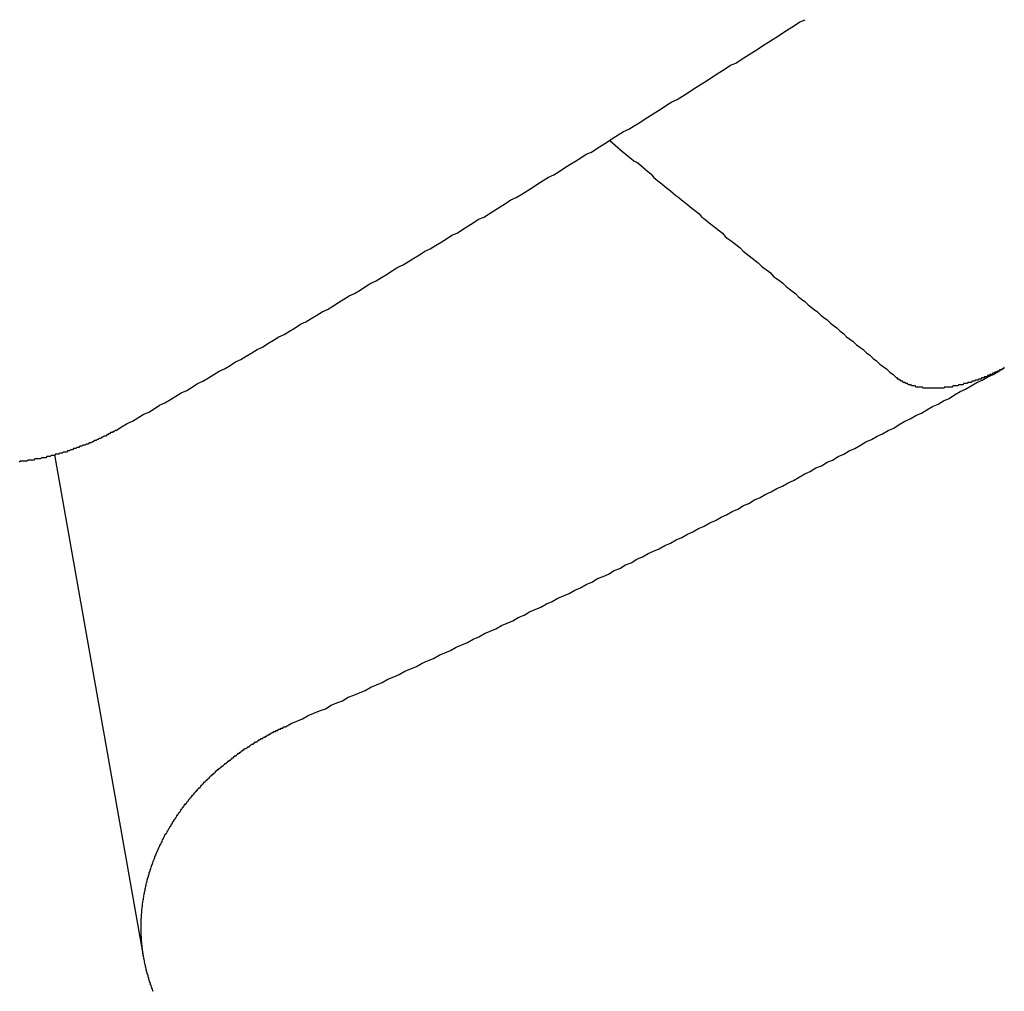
# Model space of a CAD drawing. Extents: x 1107 to 4046, y 937 to 3355.
# Tile 357 of 656: x 2156.829 to 2157.692, y 2651.668 to 2652.52. Entities that reach past the tile are written whole.
import ezdxf

# ---------------------------------------------------------------- set-up
doc = ezdxf.new("R2010")
doc.units = 0
doc.layers.add('KF_VIDA_L___C_REAR', color=7, linetype='CONTINUOUS')

# ---------------------------------------------------------------- blocks, each defined once
blk = doc.blocks.new('KF_VIDA_L___C_REAR')
at = {"layer": 'KF_VIDA_L___C_REAR'}
blk.add_line((-30.041526, 962.484494), (-30.119578, 962.92541), dxfattribs=at)
for points in [[(-30.0658, 962.947, 0), (-30.061, 962.95, 0), (-30.0562, 962.953, 0), (-30.0515, 962.955, 0), (-30.0467, 962.958, 0), (-30.0419, 962.961, 0), (-30.0372, 962.963, 0), (-30.0324, 962.966, 0), (-30.0277, 962.969, 0), (-30.0229, 962.971, 0), (-30.0181, 962.974, 0), (-30.0134, 962.977, 0), (-30.0086, 962.98, 0), (-30.0039, 962.982, 0), (-29.9991, 962.985, 0), (-29.9944, 962.988, 0), (-29.9896, 962.99, 0), (-29.9848, 962.993, 0), (-29.9801, 962.996, 0), (-29.9753, 962.999, 0), (-29.9706, 963.001, 0), (-29.9658, 963.004, 0), (-29.9611, 963.007, 0), (-29.9563, 963.009, 0), (-29.9516, 963.012, 0), (-29.9468, 963.015, 0), (-29.9421, 963.018, 0), (-29.9373, 963.02, 0), (-29.9326, 963.023, 0), (-29.9278, 963.026, 0), (-29.9231, 963.029, 0), (-29.9183, 963.031, 0), (-29.9136, 963.034, 0), (-29.9088, 963.037, 0), (-29.9041, 963.04, 0), (-29.8993, 963.042, 0), (-29.8946, 963.045, 0), (-29.8898, 963.048, 0), (-29.8851, 963.051, 0), (-29.8804, 963.053, 0), (-29.8756, 963.056, 0), (-29.8709, 963.059, 0), (-29.8661, 963.062, 0), (-29.8614, 963.065, 0), (-29.8567, 963.067, 0), (-29.8519, 963.07, 0), (-29.8472, 963.073, 0), (-29.8424, 963.076, 0), (-29.8377, 963.078, 0), (-29.833, 963.081, 0), (-29.8282, 963.084, 0), (-29.8235, 963.087, 0), (-29.8188, 963.09, 0), (-29.814, 963.092, 0), (-29.8093, 963.095, 0), (-29.8046, 963.098, 0), (-29.7999, 963.101, 0), (-29.7951, 963.104, 0), (-29.7904, 963.106, 0), (-29.7857, 963.109, 0), (-29.7809, 963.112, 0), (-29.7762, 963.115, 0), (-29.7715, 963.118, 0), (-29.7668, 963.12, 0), (-29.762, 963.123, 0), (-29.7573, 963.126, 0), (-29.7526, 963.129, 0), (-29.7479, 963.132, 0), (-29.7432, 963.134, 0), (-29.7384, 963.137, 0), (-29.7337, 963.14, 0), (-29.729, 963.143, 0), (-29.7243, 963.146, 0), (-29.7196, 963.149, 0), (-29.7149, 963.151, 0), (-29.7101, 963.154, 0), (-29.7054, 963.157, 0), (-29.7007, 963.16, 0), (-29.696, 963.163, 0), (-29.6913, 963.166, 0), (-29.6866, 963.169, 0), (-29.6819, 963.171, 0), (-29.6772, 963.174, 0), (-29.6725, 963.177, 0), (-29.6678, 963.18, 0), (-29.6631, 963.183, 0), (-29.6584, 963.186, 0), (-29.6537, 963.189, 0), (-29.649, 963.191, 0), (-29.6443, 963.194, 0), (-29.6396, 963.197, 0), (-29.6349, 963.2, 0), (-29.6302, 963.203, 0), (-29.6255, 963.206, 0), (-29.6208, 963.209, 0), (-29.6161, 963.211, 0), (-29.6114, 963.214, 0), (-29.6067, 963.217, 0), (-29.602, 963.22, 0), (-29.5973, 963.223, 0), (-29.5926, 963.226, 0), (-29.5879, 963.229, 0), (-29.5832, 963.232, 0), (-29.5785, 963.235, 0), (-29.5739, 963.237, 0), (-29.5692, 963.24, 0), (-29.5645, 963.243, 0), (-29.5598, 963.246, 0), (-29.5551, 963.249, 0), (-29.5505, 963.252, 0), (-29.5458, 963.255, 0), (-29.5411, 963.258, 0), (-29.5364, 963.261, 0), (-29.5317, 963.264, 0), (-29.5271, 963.267, 0), (-29.5224, 963.269, 0), (-29.5177, 963.272, 0), (-29.5131, 963.275, 0), (-29.5084, 963.278, 0), (-29.5037, 963.281, 0), (-29.499, 963.284, 0), (-29.4944, 963.287, 0), (-29.4897, 963.29, 0), (-29.485, 963.293, 0), (-29.4804, 963.296, 0), (-29.4757, 963.299, 0), (-29.4711, 963.302, 0), (-29.4664, 963.305, 0), (-29.4617, 963.307, 0)], [(-29.633, 963.201, 0), (-29.6306, 963.199, 0), (-29.6282, 963.197, 0), (-29.6259, 963.195, 0), (-29.6235, 963.193, 0), (-29.6211, 963.191, 0), (-29.6187, 963.189, 0), (-29.6164, 963.187, 0), (-29.614, 963.185, 0), (-29.6116, 963.183, 0), (-29.6092, 963.182, 0), (-29.6067, 963.18, 0), (-29.6043, 963.178, 0), (-29.6019, 963.176, 0), (-29.5995, 963.174, 0), (-29.597, 963.172, 0), (-29.5946, 963.169, 0), (-29.5922, 963.167, 0), (-29.5897, 963.165, 0), (-29.5873, 963.163, 0), (-29.5848, 963.161, 0), (-29.5823, 963.159, 0), (-29.5798, 963.157, 0), (-29.5774, 963.155, 0), (-29.5749, 963.153, 0), (-29.5724, 963.151, 0), (-29.5699, 963.149, 0), (-29.5674, 963.147, 0), (-29.5649, 963.145, 0), (-29.5624, 963.143, 0), (-29.5598, 963.141, 0), (-29.5573, 963.139, 0), (-29.5548, 963.137, 0), (-29.5522, 963.134, 0), (-29.5497, 963.132, 0), (-29.5471, 963.13, 0), (-29.5446, 963.128, 0), (-29.542, 963.126, 0), (-29.5394, 963.124, 0), (-29.5368, 963.122, 0), (-29.5342, 963.12, 0), (-29.5317, 963.117, 0), (-29.5291, 963.115, 0), (-29.5265, 963.113, 0), (-29.5238, 963.111, 0), (-29.5212, 963.109, 0), (-29.5186, 963.107, 0), (-29.516, 963.104, 0), (-29.5133, 963.102, 0), (-29.5107, 963.1, 0), (-29.508, 963.098, 0), (-29.5054, 963.096, 0), (-29.5027, 963.094, 0), (-29.5, 963.091, 0), (-29.4974, 963.089, 0), (-29.4947, 963.087, 0), (-29.492, 963.085, 0), (-29.4893, 963.082, 0), (-29.4866, 963.08, 0), (-29.4839, 963.078, 0), (-29.4811, 963.076, 0), (-29.4784, 963.073, 0), (-29.4757, 963.071, 0), (-29.4729, 963.069, 0), (-29.4702, 963.067, 0), (-29.4674, 963.064, 0), (-29.4647, 963.062, 0), (-29.4619, 963.06, 0), (-29.4591, 963.057, 0), (-29.4564, 963.055, 0), (-29.4536, 963.053, 0), (-29.4508, 963.051, 0), (-29.448, 963.048, 0), (-29.4451, 963.046, 0), (-29.4423, 963.044, 0), (-29.4395, 963.041, 0), (-29.4367, 963.039, 0), (-29.4338, 963.037, 0), (-29.431, 963.034, 0), (-29.4281, 963.032, 0), (-29.4253, 963.029, 0), (-29.4224, 963.027, 0), (-29.4195, 963.025, 0), (-29.4166, 963.022, 0), (-29.4137, 963.02, 0), (-29.4108, 963.018, 0), (-29.4079, 963.015, 0), (-29.405, 963.013, 0), (-29.4021, 963.01, 0), (-29.3992, 963.008, 0), (-29.3962, 963.005, 0), (-29.3933, 963.003, 0), (-29.3903, 963.001, 0), (-29.3874, 962.998, 0), (-29.3844, 962.996, 0), (-29.3814, 962.993, 0)], [(-30.0658, 962.947, 0), (-30.0666, 962.947, 0), (-30.0674, 962.946, 0), (-30.0682, 962.946, 0), (-30.069, 962.945, 0), (-30.0698, 962.945, 0), (-30.0706, 962.945, 0), (-30.0715, 962.944, 0), (-30.0723, 962.944, 0), (-30.0731, 962.943, 0), (-30.074, 962.943, 0), (-30.0748, 962.942, 0), (-30.0756, 962.942, 0), (-30.0765, 962.942, 0), (-30.0773, 962.941, 0), (-30.0782, 962.941, 0), (-30.079, 962.94, 0), (-30.0799, 962.94, 0), (-30.0807, 962.94, 0), (-30.0816, 962.939, 0), (-30.0824, 962.939, 0), (-30.0833, 962.938, 0), (-30.0842, 962.938, 0), (-30.0851, 962.938, 0), (-30.0859, 962.937, 0), (-30.0868, 962.937, 0), (-30.0877, 962.936, 0), (-30.0886, 962.936, 0), (-30.0894, 962.936, 0), (-30.0903, 962.935, 0), (-30.0912, 962.935, 0), (-30.0921, 962.935, 0), (-30.093, 962.934, 0), (-30.0939, 962.934, 0), (-30.0948, 962.934, 0), (-30.0957, 962.933, 0), (-30.0966, 962.933, 0), (-30.0975, 962.933, 0), (-30.0984, 962.932, 0), (-30.0993, 962.932, 0), (-30.1002, 962.932, 0), (-30.1011, 962.931, 0), (-30.1021, 962.931, 0), (-30.103, 962.931, 0), (-30.1039, 962.93, 0), (-30.1048, 962.93, 0), (-30.1057, 962.93, 0), (-30.1067, 962.929, 0), (-30.1076, 962.929, 0), (-30.1085, 962.929, 0), (-30.1094, 962.928, 0), (-30.1104, 962.928, 0), (-30.1113, 962.928, 0), (-30.1122, 962.928, 0), (-30.1132, 962.927, 0), (-30.1141, 962.927, 0), (-30.1151, 962.927, 0), (-30.116, 962.926, 0), (-30.117, 962.926, 0), (-30.1179, 962.926, 0), (-30.1188, 962.926, 0), (-30.1198, 962.925, 0), (-30.1207, 962.925, 0), (-30.1217, 962.925, 0), (-30.1226, 962.925, 0), (-30.1236, 962.924, 0), (-30.1246, 962.924, 0), (-30.1255, 962.924, 0), (-30.1265, 962.924, 0), (-30.1274, 962.923, 0), (-30.1284, 962.923, 0), (-30.1293, 962.923, 0), (-30.1303, 962.923, 0), (-30.1313, 962.923, 0), (-30.1322, 962.922, 0), (-30.1332, 962.922, 0), (-30.1342, 962.922, 0), (-30.1351, 962.922, 0), (-30.1361, 962.922, 0), (-30.1371, 962.922, 0), (-30.138, 962.921, 0), (-30.139, 962.921, 0), (-30.14, 962.921, 0), (-30.1409, 962.921, 0), (-30.1419, 962.921, 0), (-30.1429, 962.921, 0), (-30.1439, 962.92, 0), (-30.1448, 962.92, 0), (-30.1458, 962.92, 0), (-30.1468, 962.92, 0), (-30.1478, 962.92, 0), (-30.1487, 962.92, 0), (-30.1497, 962.92, 0), (-30.1507, 962.919, 0)], [(-29.9173, 962.687, 0), (-29.9123, 962.69, 0), (-29.9073, 962.692, 0), (-29.9023, 962.694, 0), (-29.8973, 962.697, 0), (-29.8923, 962.699, 0), (-29.8873, 962.701, 0), (-29.8823, 962.703, 0), (-29.8773, 962.706, 0), (-29.8723, 962.708, 0), (-29.8673, 962.71, 0), (-29.8623, 962.713, 0), (-29.8573, 962.715, 0), (-29.8524, 962.717, 0), (-29.8474, 962.719, 0), (-29.8424, 962.722, 0), (-29.8374, 962.724, 0), (-29.8324, 962.726, 0), (-29.8274, 962.729, 0), (-29.8224, 962.731, 0), (-29.8175, 962.733, 0), (-29.8125, 962.736, 0), (-29.8075, 962.738, 0), (-29.8025, 962.74, 0), (-29.7975, 962.743, 0), (-29.7926, 962.745, 0), (-29.7876, 962.747, 0), (-29.7826, 962.75, 0), (-29.7776, 962.752, 0), (-29.7727, 962.754, 0), (-29.7677, 962.757, 0), (-29.7627, 962.759, 0), (-29.7577, 962.761, 0), (-29.7528, 962.764, 0), (-29.7478, 962.766, 0), (-29.7428, 962.769, 0), (-29.7379, 962.771, 0), (-29.7329, 962.773, 0), (-29.728, 962.776, 0), (-29.723, 962.778, 0), (-29.718, 962.78, 0), (-29.7131, 962.783, 0), (-29.7081, 962.785, 0), (-29.7032, 962.788, 0), (-29.6982, 962.79, 0), (-29.6933, 962.792, 0), (-29.6883, 962.795, 0), (-29.6834, 962.797, 0), (-29.6784, 962.8, 0), (-29.6735, 962.802, 0), (-29.6685, 962.804, 0), (-29.6636, 962.807, 0), (-29.6586, 962.809, 0), (-29.6537, 962.812, 0), (-29.6487, 962.814, 0), (-29.6438, 962.817, 0), (-29.6388, 962.819, 0), (-29.6339, 962.821, 0), (-29.629, 962.824, 0), (-29.624, 962.826, 0), (-29.6191, 962.829, 0), (-29.6142, 962.831, 0), (-29.6092, 962.834, 0), (-29.6043, 962.836, 0), (-29.5994, 962.839, 0), (-29.5945, 962.841, 0), (-29.5895, 962.843, 0), (-29.5846, 962.846, 0), (-29.5797, 962.848, 0), (-29.5748, 962.851, 0), (-29.5698, 962.853, 0), (-29.5649, 962.856, 0), (-29.56, 962.858, 0), (-29.5551, 962.861, 0), (-29.5502, 962.863, 0), (-29.5453, 962.866, 0), (-29.5403, 962.868, 0), (-29.5354, 962.871, 0), (-29.5305, 962.873, 0), (-29.5256, 962.876, 0), (-29.5207, 962.878, 0), (-29.5158, 962.881, 0), (-29.5109, 962.883, 0), (-29.506, 962.886, 0), (-29.5011, 962.888, 0), (-29.4962, 962.891, 0), (-29.4913, 962.893, 0), (-29.4864, 962.896, 0), (-29.4815, 962.898, 0), (-29.4766, 962.901, 0), (-29.4717, 962.903, 0), (-29.4668, 962.906, 0), (-29.4619, 962.909, 0), (-29.4571, 962.911, 0), (-29.4522, 962.914, 0), (-29.4473, 962.916, 0), (-29.4424, 962.919, 0), (-29.4375, 962.921, 0), (-29.4326, 962.924, 0), (-29.4278, 962.926, 0), (-29.4229, 962.929, 0), (-29.418, 962.931, 0), (-29.4131, 962.934, 0), (-29.4083, 962.937, 0), (-29.4034, 962.939, 0), (-29.3985, 962.942, 0), (-29.3937, 962.944, 0), (-29.3888, 962.947, 0), (-29.3839, 962.949, 0), (-29.3791, 962.952, 0), (-29.3742, 962.955, 0), (-29.3694, 962.957, 0), (-29.3645, 962.96, 0), (-29.3597, 962.962, 0), (-29.3548, 962.965, 0), (-29.3499, 962.968, 0), (-29.3451, 962.97, 0), (-29.3402, 962.973, 0), (-29.3354, 962.975, 0), (-29.3306, 962.978, 0), (-29.3257, 962.981, 0), (-29.3209, 962.983, 0), (-29.316, 962.986, 0), (-29.3112, 962.989, 0), (-29.3064, 962.991, 0), (-29.3015, 962.994, 0), (-29.2967, 962.996, 0), (-29.2919, 962.999, 0), (-29.287, 963.002, 0)], [(-29.287, 963.002, 0), (-29.2874, 963.002, 0), (-29.2877, 963.001, 0), (-29.288, 963.001, 0), (-29.2884, 963.001, 0), (-29.2887, 963.001, 0), (-29.289, 963.001, 0), (-29.2894, 963, 0), (-29.2897, 963, 0), (-29.2901, 963, 0), (-29.2904, 963, 0), (-29.2907, 963, 0), (-29.2911, 963, 0), (-29.2914, 962.999, 0), (-29.2918, 962.999, 0), (-29.2921, 962.999, 0), (-29.2924, 962.999, 0), (-29.2928, 962.999, 0), (-29.2931, 962.999, 0), (-29.2935, 962.998, 0), (-29.2938, 962.998, 0), (-29.2942, 962.998, 0), (-29.2945, 962.998, 0), (-29.2949, 962.998, 0), (-29.2952, 962.998, 0), (-29.2956, 962.997, 0), (-29.2959, 962.997, 0), (-29.2963, 962.997, 0), (-29.2966, 962.997, 0), (-29.2969, 962.997, 0), (-29.2973, 962.997, 0), (-29.2976, 962.996, 0), (-29.298, 962.996, 0), (-29.2983, 962.996, 0), (-29.2987, 962.996, 0), (-29.299, 962.996, 0), (-29.2994, 962.996, 0), (-29.2997, 962.996, 0), (-29.3001, 962.995, 0), (-29.3004, 962.995, 0), (-29.3008, 962.995, 0), (-29.3011, 962.995, 0), (-29.3014, 962.995, 0), (-29.3018, 962.995, 0), (-29.3021, 962.994, 0), (-29.3025, 962.994, 0), (-29.3028, 962.994, 0), (-29.3032, 962.994, 0), (-29.3035, 962.994, 0), (-29.3038, 962.994, 0), (-29.3042, 962.994, 0), (-29.3045, 962.994, 0), (-29.3049, 962.993, 0), (-29.3052, 962.993, 0), (-29.3055, 962.993, 0), (-29.3059, 962.993, 0), (-29.3062, 962.993, 0), (-29.3065, 962.993, 0), (-29.3069, 962.993, 0), (-29.3072, 962.992, 0), (-29.3075, 962.992, 0), (-29.3079, 962.992, 0), (-29.3082, 962.992, 0), (-29.3085, 962.992, 0), (-29.3088, 962.992, 0), (-29.3092, 962.992, 0), (-29.3095, 962.992, 0), (-29.3098, 962.991, 0), (-29.3101, 962.991, 0), (-29.3105, 962.991, 0), (-29.3108, 962.991, 0), (-29.3111, 962.991, 0), (-29.3115, 962.991, 0), (-29.3118, 962.991, 0), (-29.3121, 962.991, 0), (-29.3125, 962.991, 0), (-29.3128, 962.99, 0), (-29.3132, 962.99, 0), (-29.3135, 962.99, 0), (-29.3138, 962.99, 0), (-29.3142, 962.99, 0), (-29.3145, 962.99, 0), (-29.3149, 962.99, 0), (-29.3152, 962.99, 0), (-29.3156, 962.99, 0), (-29.3159, 962.989, 0), (-29.3162, 962.989, 0), (-29.3166, 962.989, 0), (-29.3169, 962.989, 0), (-29.3173, 962.989, 0), (-29.3176, 962.989, 0), (-29.318, 962.989, 0), (-29.3183, 962.989, 0), (-29.3187, 962.989, 0), (-29.319, 962.989, 0), (-29.3194, 962.988, 0), (-29.3197, 962.988, 0), (-29.3201, 962.988, 0), (-29.3204, 962.988, 0), (-29.3208, 962.988, 0), (-29.3211, 962.988, 0), (-29.3215, 962.988, 0), (-29.3218, 962.988, 0), (-29.3222, 962.988, 0), (-29.3225, 962.988, 0), (-29.3229, 962.988, 0), (-29.3232, 962.987, 0), (-29.3236, 962.987, 0), (-29.3239, 962.987, 0), (-29.3243, 962.987, 0), (-29.3246, 962.987, 0), (-29.325, 962.987, 0), (-29.3253, 962.987, 0), (-29.3257, 962.987, 0), (-29.326, 962.987, 0), (-29.3264, 962.987, 0), (-29.3267, 962.987, 0), (-29.3271, 962.987, 0), (-29.3274, 962.986, 0), (-29.3278, 962.986, 0), (-29.3281, 962.986, 0), (-29.3285, 962.986, 0), (-29.3288, 962.986, 0), (-29.3291, 962.986, 0), (-29.3295, 962.986, 0), (-29.3298, 962.986, 0), (-29.3302, 962.986, 0), (-29.3305, 962.986, 0), (-29.3309, 962.986, 0), (-29.3312, 962.986, 0), (-29.3315, 962.986, 0), (-29.3319, 962.986, 0), (-29.3322, 962.986, 0), (-29.3325, 962.985, 0), (-29.3329, 962.985, 0), (-29.3332, 962.985, 0), (-29.3335, 962.985, 0), (-29.3339, 962.985, 0), (-29.3342, 962.985, 0), (-29.3345, 962.985, 0), (-29.3349, 962.985, 0), (-29.3352, 962.985, 0), (-29.3355, 962.985, 0), (-29.3358, 962.985, 0), (-29.3362, 962.985, 0), (-29.3365, 962.985, 0), (-29.3368, 962.985, 0), (-29.3371, 962.985, 0), (-29.3374, 962.985, 0), (-29.3377, 962.985, 0), (-29.3381, 962.985, 0), (-29.3384, 962.985, 0), (-29.3387, 962.985, 0), (-29.339, 962.985, 0), (-29.3393, 962.985, 0), (-29.3396, 962.984, 0), (-29.3399, 962.984, 0), (-29.3402, 962.984, 0), (-29.3405, 962.984, 0), (-29.3408, 962.984, 0), (-29.3411, 962.984, 0), (-29.3414, 962.984, 0), (-29.3417, 962.984, 0), (-29.3421, 962.984, 0), (-29.3424, 962.984, 0), (-29.3427, 962.984, 0), (-29.343, 962.984, 0), (-29.3433, 962.984, 0), (-29.3436, 962.984, 0), (-29.3439, 962.984, 0), (-29.3442, 962.984, 0), (-29.3445, 962.984, 0), (-29.3448, 962.984, 0), (-29.3452, 962.984, 0), (-29.3455, 962.984, 0), (-29.3458, 962.984, 0), (-29.3461, 962.984, 0), (-29.3464, 962.984, 0), (-29.3467, 962.984, 0), (-29.347, 962.984, 0), (-29.3473, 962.984, 0), (-29.3476, 962.984, 0), (-29.3479, 962.984, 0), (-29.3483, 962.984, 0), (-29.3486, 962.984, 0), (-29.3489, 962.984, 0), (-29.3492, 962.984, 0), (-29.3495, 962.984, 0), (-29.3498, 962.984, 0), (-29.3501, 962.984, 0), (-29.3504, 962.984, 0), (-29.3507, 962.984, 0), (-29.351, 962.984, 0), (-29.3513, 962.984, 0), (-29.3516, 962.984, 0), (-29.3519, 962.984, 0), (-29.3523, 962.984, 0), (-29.3526, 962.984, 0), (-29.3529, 962.984, 0), (-29.3532, 962.984, 0), (-29.3535, 962.984, 0), (-29.3538, 962.984, 0), (-29.3541, 962.984, 0), (-29.3544, 962.984, 0), (-29.3547, 962.984, 0), (-29.355, 962.984, 0), (-29.3553, 962.984, 0), (-29.3556, 962.984, 0), (-29.3558, 962.984, 0), (-29.3561, 962.984, 0), (-29.3564, 962.984, 0), (-29.3567, 962.984, 0), (-29.357, 962.984, 0), (-29.3573, 962.984, 0), (-29.3576, 962.984, 0), (-29.3579, 962.984, 0), (-29.3582, 962.984, 0), (-29.3585, 962.984, 0), (-29.3587, 962.985, 0), (-29.359, 962.985, 0), (-29.3593, 962.985, 0), (-29.3596, 962.985, 0), (-29.3599, 962.985, 0), (-29.3601, 962.985, 0), (-29.3604, 962.985, 0), (-29.3607, 962.985, 0), (-29.361, 962.985, 0), (-29.3612, 962.985, 0), (-29.3615, 962.985, 0), (-29.3618, 962.985, 0), (-29.362, 962.985, 0), (-29.3623, 962.985, 0), (-29.3626, 962.985, 0), (-29.3628, 962.985, 0), (-29.3631, 962.985, 0), (-29.3633, 962.985, 0), (-29.3636, 962.985, 0), (-29.3638, 962.985, 0), (-29.3641, 962.985, 0), (-29.3644, 962.985, 0), (-29.3646, 962.985, 0), (-29.3648, 962.986, 0), (-29.3651, 962.986, 0), (-29.3653, 962.986, 0), (-29.3656, 962.986, 0), (-29.3658, 962.986, 0), (-29.3661, 962.986, 0), (-29.3663, 962.986, 0), (-29.3665, 962.986, 0), (-29.3668, 962.986, 0), (-29.367, 962.986, 0), (-29.3672, 962.986, 0), (-29.3675, 962.986, 0), (-29.3677, 962.986, 0), (-29.3679, 962.986, 0), (-29.3682, 962.986, 0), (-29.3684, 962.986, 0), (-29.3686, 962.987, 0), (-29.3689, 962.987, 0), (-29.3691, 962.987, 0), (-29.3693, 962.987, 0), (-29.3696, 962.987, 0), (-29.3698, 962.987, 0), (-29.37, 962.987, 0), (-29.3703, 962.987, 0), (-29.3705, 962.987, 0), (-29.3707, 962.987, 0), (-29.371, 962.987, 0), (-29.3712, 962.987, 0), (-29.3714, 962.987, 0), (-29.3716, 962.988, 0), (-29.3719, 962.988, 0), (-29.3721, 962.988, 0), (-29.3723, 962.988, 0), (-29.3725, 962.988, 0), (-29.3728, 962.988, 0), (-29.373, 962.988, 0), (-29.3732, 962.988, 0), (-29.3734, 962.988, 0), (-29.3737, 962.988, 0), (-29.3739, 962.989, 0), (-29.3741, 962.989, 0), (-29.3743, 962.989, 0), (-29.3745, 962.989, 0), (-29.3747, 962.989, 0), (-29.3749, 962.989, 0), (-29.3752, 962.989, 0), (-29.3754, 962.989, 0), (-29.3756, 962.989, 0), (-29.3758, 962.989, 0), (-29.376, 962.99, 0), (-29.3762, 962.99, 0), (-29.3764, 962.99, 0), (-29.3766, 962.99, 0), (-29.3768, 962.99, 0), (-29.377, 962.99, 0), (-29.3772, 962.99, 0), (-29.3774, 962.99, 0), (-29.3776, 962.99, 0), (-29.3778, 962.991, 0), (-29.378, 962.991, 0), (-29.3782, 962.991, 0), (-29.3784, 962.991, 0), (-29.3786, 962.991, 0), (-29.3788, 962.991, 0), (-29.379, 962.991, 0), (-29.3791, 962.991, 0), (-29.3793, 962.992, 0), (-29.3795, 962.992, 0), (-29.3797, 962.992, 0), (-29.3799, 962.992, 0), (-29.3801, 962.992, 0), (-29.3802, 962.992, 0), (-29.3804, 962.992, 0), (-29.3806, 962.992, 0), (-29.3807, 962.993, 0), (-29.3809, 962.993, 0), (-29.3811, 962.993, 0), (-29.3812, 962.993, 0), (-29.3814, 962.993, 0)], [(-30.0333, 962.455, 0), (-30.0335, 962.456, 0), (-30.0338, 962.457, 0), (-30.034, 962.457, 0), (-30.0343, 962.458, 0), (-30.0345, 962.459, 0), (-30.0348, 962.459, 0), (-30.035, 962.46, 0), (-30.0352, 962.461, 0), (-30.0355, 962.461, 0), (-30.0357, 962.462, 0), (-30.0359, 962.463, 0), (-30.0361, 962.463, 0), (-30.0364, 962.464, 0), (-30.0366, 962.465, 0), (-30.0368, 962.465, 0), (-30.037, 962.466, 0), (-30.0372, 962.467, 0), (-30.0374, 962.467, 0), (-30.0376, 962.468, 0), (-30.0378, 962.469, 0), (-30.038, 962.47, 0), (-30.0382, 962.47, 0), (-30.0384, 962.471, 0), (-30.0386, 962.472, 0), (-30.0388, 962.472, 0), (-30.039, 962.473, 0), (-30.0391, 962.474, 0), (-30.0393, 962.474, 0), (-30.0395, 962.475, 0), (-30.0397, 962.476, 0), (-30.0398, 962.476, 0), (-30.04, 962.477, 0), (-30.0401, 962.478, 0), (-30.0403, 962.479, 0), (-30.0405, 962.479, 0), (-30.0406, 962.48, 0), (-30.0408, 962.481, 0), (-30.0409, 962.481, 0), (-30.041, 962.482, 0), (-30.0412, 962.483, 0), (-30.0413, 962.483, 0), (-30.0414, 962.484, 0), (-30.0416, 962.485, 0), (-30.0417, 962.486, 0), (-30.0418, 962.486, 0), (-30.0419, 962.487, 0), (-30.042, 962.488, 0), (-30.0422, 962.488, 0), (-30.0423, 962.489, 0), (-30.0424, 962.49, 0), (-30.0425, 962.491, 0), (-30.0426, 962.491, 0), (-30.0427, 962.492, 0), (-30.0427, 962.493, 0), (-30.0428, 962.493, 0), (-30.0429, 962.494, 0), (-30.043, 962.495, 0), (-30.0431, 962.496, 0), (-30.0431, 962.496, 0), (-30.0432, 962.497, 0), (-30.0433, 962.498, 0), (-30.0433, 962.498, 0), (-30.0434, 962.499, 0), (-30.0435, 962.5, 0), (-30.0435, 962.501, 0), (-30.0436, 962.501, 0), (-30.0436, 962.502, 0), (-30.0436, 962.503, 0), (-30.0437, 962.504, 0), (-30.0437, 962.504, 0), (-30.0437, 962.505, 0), (-30.0438, 962.506, 0), (-30.0438, 962.506, 0), (-30.0438, 962.507, 0), (-30.0438, 962.508, 0), (-30.0438, 962.509, 0), (-30.0438, 962.509, 0), (-30.0439, 962.51, 0), (-30.0439, 962.511, 0), (-30.0439, 962.512, 0), (-30.0438, 962.512, 0), (-30.0438, 962.513, 0), (-30.0438, 962.514, 0), (-30.0438, 962.514, 0), (-30.0438, 962.515, 0), (-30.0438, 962.516, 0), (-30.0438, 962.517, 0), (-30.0437, 962.517, 0), (-30.0437, 962.518, 0), (-30.0437, 962.519, 0), (-30.0436, 962.52, 0), (-30.0436, 962.52, 0), (-30.0435, 962.521, 0), (-30.0435, 962.522, 0), (-30.0434, 962.522, 0), (-30.0434, 962.523, 0), (-30.0433, 962.524, 0), (-30.0433, 962.525, 0), (-30.0432, 962.525, 0), (-30.0431, 962.526, 0), (-30.0431, 962.527, 0), (-30.043, 962.528, 0), (-30.0429, 962.528, 0), (-30.0428, 962.529, 0), (-30.0427, 962.53, 0), (-30.0427, 962.53, 0), (-30.0426, 962.531, 0), (-30.0425, 962.532, 0), (-30.0424, 962.533, 0), (-30.0423, 962.533, 0), (-30.0422, 962.534, 0), (-30.0421, 962.535, 0), (-30.042, 962.535, 0), (-30.0418, 962.536, 0), (-30.0417, 962.537, 0), (-30.0416, 962.538, 0), (-30.0415, 962.538, 0), (-30.0414, 962.539, 0), (-30.0412, 962.54, 0), (-30.0411, 962.541, 0), (-30.041, 962.541, 0), (-30.0408, 962.542, 0), (-30.0407, 962.543, 0), (-30.0406, 962.543, 0), (-30.0404, 962.544, 0), (-30.0403, 962.545, 0), (-30.0401, 962.546, 0), (-30.04, 962.546, 0), (-30.0398, 962.547, 0), (-30.0396, 962.548, 0), (-30.0395, 962.548, 0), (-30.0393, 962.549, 0), (-30.0391, 962.55, 0), (-30.039, 962.55, 0), (-30.0388, 962.551, 0), (-30.0386, 962.552, 0), (-30.0384, 962.553, 0), (-30.0382, 962.553, 0), (-30.0381, 962.554, 0), (-30.0379, 962.555, 0), (-30.0377, 962.555, 0), (-30.0375, 962.556, 0), (-30.0373, 962.557, 0), (-30.0371, 962.557, 0), (-30.0369, 962.558, 0), (-30.0367, 962.559, 0), (-30.0365, 962.56, 0), (-30.0362, 962.56, 0), (-30.036, 962.561, 0), (-30.0358, 962.562, 0), (-30.0356, 962.562, 0), (-30.0354, 962.563, 0), (-30.0351, 962.564, 0), (-30.0349, 962.564, 0), (-30.0347, 962.565, 0), (-30.0344, 962.566, 0), (-30.0342, 962.566, 0), (-30.034, 962.567, 0), (-30.0337, 962.568, 0), (-30.0335, 962.568, 0), (-30.0332, 962.569, 0), (-30.033, 962.57, 0), (-30.0327, 962.57, 0), (-30.0325, 962.571, 0), (-30.0322, 962.572, 0), (-30.0319, 962.572, 0), (-30.0317, 962.573, 0), (-30.0314, 962.574, 0), (-30.0311, 962.574, 0), (-30.0309, 962.575, 0), (-30.0306, 962.576, 0), (-30.0303, 962.576, 0), (-30.03, 962.577, 0), (-30.0297, 962.578, 0), (-30.0294, 962.578, 0), (-30.0291, 962.579, 0), (-30.0288, 962.58, 0), (-30.0285, 962.58, 0), (-30.0282, 962.581, 0), (-30.0279, 962.582, 0), (-30.0276, 962.582, 0), (-30.0273, 962.583, 0), (-30.0269, 962.584, 0), (-30.0266, 962.584, 0), (-30.0263, 962.585, 0), (-30.026, 962.586, 0), (-30.0256, 962.586, 0), (-30.0253, 962.587, 0), (-30.025, 962.588, 0), (-30.0246, 962.589, 0), (-30.0243, 962.589, 0), (-30.0239, 962.59, 0), (-30.0236, 962.591, 0), (-30.0232, 962.591, 0), (-30.0229, 962.592, 0), (-30.0225, 962.593, 0), (-30.0221, 962.593, 0), (-30.0218, 962.594, 0), (-30.0214, 962.594, 0), (-30.021, 962.595, 0), (-30.0207, 962.596, 0), (-30.0203, 962.596, 0), (-30.0199, 962.597, 0), (-30.0195, 962.598, 0), (-30.0191, 962.598, 0), (-30.0187, 962.599, 0), (-30.0183, 962.6, 0), (-30.0179, 962.6, 0), (-30.0175, 962.601, 0), (-30.0171, 962.602, 0), (-30.0167, 962.602, 0), (-30.0163, 962.603, 0), (-30.0159, 962.604, 0), (-30.0155, 962.604, 0), (-30.0151, 962.605, 0), (-30.0146, 962.606, 0), (-30.0142, 962.606, 0), (-30.0138, 962.607, 0), (-30.0134, 962.608, 0), (-30.0129, 962.608, 0), (-30.0125, 962.609, 0), (-30.012, 962.61, 0), (-30.0116, 962.61, 0), (-30.0112, 962.611, 0), (-30.0107, 962.612, 0), (-30.0103, 962.612, 0), (-30.0098, 962.613, 0), (-30.0093, 962.613, 0), (-30.0089, 962.614, 0), (-30.0084, 962.615, 0), (-30.008, 962.615, 0), (-30.0075, 962.616, 0), (-30.007, 962.617, 0), (-30.0065, 962.617, 0), (-30.0061, 962.618, 0), (-30.0056, 962.619, 0), (-30.0051, 962.619, 0), (-30.0046, 962.62, 0), (-30.0041, 962.62, 0), (-30.0036, 962.621, 0), (-30.0031, 962.622, 0), (-30.0026, 962.622, 0), (-30.0021, 962.623, 0), (-30.0016, 962.624, 0), (-30.0011, 962.624, 0), (-30.0006, 962.625, 0), (-30.0001, 962.625, 0), (-29.9996, 962.626, 0), (-29.9991, 962.627, 0), (-29.9986, 962.627, 0), (-29.998, 962.628, 0), (-29.9975, 962.628, 0), (-29.997, 962.629, 0), (-29.9965, 962.63, 0), (-29.9959, 962.63, 0), (-29.9954, 962.631, 0), (-29.9949, 962.631, 0), (-29.9943, 962.632, 0), (-29.9938, 962.633, 0), (-29.9932, 962.633, 0), (-29.9927, 962.634, 0), (-29.9921, 962.634, 0), (-29.9916, 962.635, 0), (-29.991, 962.636, 0), (-29.9905, 962.636, 0), (-29.9899, 962.637, 0), (-29.9893, 962.637, 0), (-29.9888, 962.638, 0), (-29.9882, 962.639, 0), (-29.9876, 962.639, 0), (-29.987, 962.64, 0), (-29.9865, 962.64, 0), (-29.9859, 962.641, 0), (-29.9853, 962.641, 0), (-29.9847, 962.642, 0), (-29.9841, 962.642, 0), (-29.9836, 962.643, 0), (-29.983, 962.644, 0), (-29.9824, 962.644, 0), (-29.9818, 962.645, 0), (-29.9812, 962.645, 0), (-29.9806, 962.646, 0), (-29.98, 962.646, 0), (-29.9794, 962.647, 0), (-29.9788, 962.647, 0), (-29.9782, 962.648, 0), (-29.9775, 962.649, 0), (-29.9769, 962.649, 0), (-29.9763, 962.65, 0), (-29.9757, 962.65, 0), (-29.9751, 962.651, 0), (-29.9745, 962.651, 0), (-29.9738, 962.652, 0), (-29.9732, 962.652, 0), (-29.9726, 962.653, 0), (-29.972, 962.653, 0), (-29.9713, 962.654, 0), (-29.9707, 962.654, 0), (-29.9701, 962.655, 0), (-29.9694, 962.655, 0), (-29.9688, 962.656, 0), (-29.9681, 962.656, 0), (-29.9675, 962.657, 0), (-29.9669, 962.657, 0), (-29.9662, 962.658, 0), (-29.9656, 962.658, 0), (-29.9649, 962.659, 0), (-29.9643, 962.659, 0), (-29.9636, 962.66, 0), (-29.963, 962.66, 0), (-29.9623, 962.661, 0), (-29.9617, 962.661, 0), (-29.961, 962.662, 0), (-29.9603, 962.662, 0), (-29.9597, 962.663, 0), (-29.959, 962.663, 0), (-29.9584, 962.664, 0), (-29.9577, 962.664, 0), (-29.957, 962.665, 0), (-29.9564, 962.665, 0), (-29.9557, 962.666, 0), (-29.955, 962.666, 0), (-29.9544, 962.667, 0), (-29.9537, 962.667, 0), (-29.953, 962.668, 0), (-29.9523, 962.668, 0), (-29.9517, 962.668, 0), (-29.951, 962.669, 0), (-29.9503, 962.669, 0), (-29.9496, 962.67, 0), (-29.9489, 962.67, 0), (-29.9483, 962.671, 0), (-29.9476, 962.671, 0), (-29.9469, 962.672, 0), (-29.9462, 962.672, 0), (-29.9455, 962.672, 0), (-29.9448, 962.673, 0), (-29.9442, 962.673, 0), (-29.9435, 962.674, 0), (-29.9428, 962.674, 0), (-29.9421, 962.674, 0), (-29.9414, 962.675, 0), (-29.9407, 962.675, 0), (-29.94, 962.676, 0), (-29.9393, 962.676, 0), (-29.9386, 962.677, 0), (-29.9379, 962.677, 0), (-29.9372, 962.677, 0), (-29.9365, 962.678, 0), (-29.9358, 962.678, 0), (-29.9351, 962.678, 0), (-29.9344, 962.679, 0), (-29.9337, 962.679, 0), (-29.933, 962.68, 0), (-29.9323, 962.68, 0), (-29.9316, 962.68, 0), (-29.9309, 962.681, 0), (-29.9302, 962.681, 0), (-29.9295, 962.682, 0), (-29.9288, 962.682, 0), (-29.9281, 962.682, 0), (-29.9274, 962.683, 0), (-29.9267, 962.683, 0), (-29.926, 962.683, 0), (-29.9253, 962.684, 0), (-29.9246, 962.684, 0), (-29.9239, 962.684, 0), (-29.9231, 962.685, 0), (-29.9224, 962.685, 0), (-29.9217, 962.685, 0), (-29.921, 962.686, 0), (-29.9202, 962.686, 0), (-29.9195, 962.686, 0), (-29.9188, 962.687, 0), (-29.918, 962.687, 0), (-29.9173, 962.687, 0)]]:
    blk.add_polyline3d(points, dxfattribs=at)

msp = doc.modelspace()

# ---------------------------------------------------------------- block references
at = {"layer": 'KF_VIDA_L___C_REAR'}
msp.add_blockref('KF_VIDA_L___C_REAR', (2186.97908, 1689.21316), dxfattribs=at)

doc.saveas('drawing.dxf')
